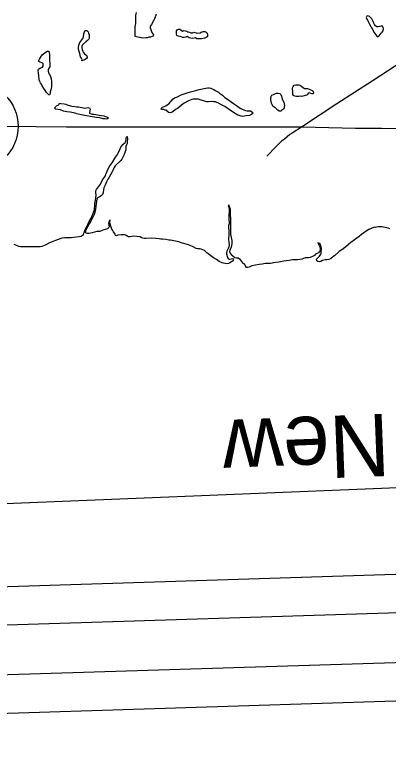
# Model space of a CAD drawing. Extents: x 2308163 to 2335412, y -96774 to 127732.
# Drawn here: x 2326312.3 to 2326385.1, y 122868.7 to 123011.9 of the extents above; entities that cross this region are included whole.
import ezdxf

# ---------------------------------------------------------------- set-up
doc = ezdxf.new("R2010")
doc.units = 0
for name, color, linetype in [('Default', 7, 'Continuous'), ('Old_Level_1', 7, 'Continuous'), ('Old_Level_19', 7, 'Continuous'), ('Old_Level_32', 7, 'Continuous'), ('Old_Level_35', 7, 'Continuous'), ('Old_Level_52', 7, 'Continuous'), ('Old_Level_60', 7, 'Continuous'), ('Sheet Title CELL', 7, 'Continuous')]:
    doc.layers.add(name, color=color, linetype=linetype)

msp = doc.modelspace()

# ---------------------------------------------------------------- linework, layer by layer
at = {"layer": 'Default'}
msp.add_circle((2326304.33, 122990.13), 8.61, dxfattribs=at)
at = {"layer": 'Old_Level_1'}
msp.add_line((2325967.46, 122889.61), (2326461.32, 122905.17), dxfattribs=at)
msp.add_lwpolyline([(2325967.7, 122882.11), (2326461.55, 122897.68)], dxfattribs=at)
at = {"layer": 'Old_Level_32'}
msp.add_lwpolyline([(2326442.79, 123017.9), (2326430.97, 123010.41), (2326415.09, 123000.43), (2326407.26, 122995.59), (2326402.22, 122992.47), (2326400.63, 122991.57), (2326399.04, 122990.81), (2326397.34, 122990.12), (2326396.16, 122989.84), (2326394.56, 122989.68), (2326391.15, 122989.58), (2326383.76, 122989.68), (2326378.72, 122989.68), (2326368.32, 122989.93), (2326344.47, 122989.94), (2326334.28, 122989.96), (2326322.41, 122989.94), (2326304.33, 122990.13)], dxfattribs=at)
at = {"layer": 'Old_Level_35'}
msp.add_lwpolyline([(2326399.25, 123010.22), (2326389.63, 123003.94), (2326381.94, 122998.96), (2326375.09, 122994.54), (2326368.36, 122990.11), (2326366.38, 122988.81), (2326365.92, 122988.54), (2326364.85, 122987.63), (2326364.3, 122987.24), (2326363.22, 122986.21), (2326361.41, 122984.3)], dxfattribs=at)
at = {"layer": 'Old_Level_52'}
msp.add_lwpolyline([(2325951.57, 122898.68), (2325973.75, 122906.28), (2326018.61, 122908.02), (2326080.35, 122909.16), (2326142.14, 122910.5), (2326204.06, 122911.8), (2326234.83, 122913.14), (2326276.91, 122915.22), (2326431.59, 122921.53), (2326484.05, 122921.69)], dxfattribs=at)
at = {"layer": 'Old_Level_60'}
for points in [[(2326339.06, 123007.61), (2326338.76, 123007.53), (2326338.45, 123007.51), (2326338.16, 123007.4), (2326337.85, 123007.35), (2326337.23, 123007.34), (2326336.92, 123007.36), (2326336.31, 123007.48), (2326336, 123007.55), (2326335.78, 123007.63), (2326335.75, 123007.94), (2326335.77, 123008.58), (2326335.76, 123009.21), (2326335.77, 123009.52), (2326335.83, 123009.84), (2326335.87, 123010.14), (2326335.9, 123011.38), (2326335.92, 123011.7), (2326336.02, 123012.33)], [(2326339.86, 123011.99), (2326339.53, 123011.09), (2326339.39, 123010.8), (2326338.95, 123009.98), (2326338.76, 123009.73), (2326338.7, 123009.59), (2326338.68, 123009.31), (2326338.82, 123009.02), (2326339.03, 123008.42), (2326339.19, 123008.14), (2326339.32, 123007.97), (2326339.25, 123007.69), (2326339.21, 123007.69), (2326339.06, 123007.61)], [(2326384.17, 123009.06), (2326384.12, 123009.38), (2326383.99, 123009.63), (2326383.72, 123009.67), (2326383.41, 123009.61), (2326383.11, 123009.51), (2326382.87, 123009.54), (2326382.6, 123009.7), (2326382.41, 123009.96), (2326382.28, 123010.26), (2326382.14, 123010.53), (2326382.03, 123010.85), (2326381.87, 123011.11), (2326381.65, 123011.33), (2326381.42, 123011.55), (2326381.12, 123011.65), (2326380.92, 123011.6), (2326380.82, 123011.31), (2326380.93, 123010.99), (2326381.1, 123010.74), (2326381.26, 123010.45), (2326381.39, 123010.15), (2326381.68, 123009.59), (2326381.86, 123009.32), (2326382.02, 123009.04), (2326382.3, 123008.47), (2326382.86, 123007.67), (2326383.03, 123007.54), (2326383.29, 123007.71), (2326383.3, 123007.75), (2326383.73, 123008.26), (2326383.93, 123008.5), (2326384.09, 123008.76), (2326384.17, 123009.06)], [(2326326.82, 123007.65), (2326326.8, 123007.34), (2326326.68, 123007.06), (2326326.45, 123006.84), (2326326.14, 123006.62), (2326325.5, 123006.01), (2326325.39, 123005.73), (2326325.39, 123005.41), (2326325.43, 123005.09), (2326325.54, 123004.79), (2326325.69, 123004.52), (2326325.88, 123004.27), (2326326.13, 123004.09), (2326326.35, 123003.86), (2326326.4, 123003.56), (2326326.31, 123003.34), (2326326.02, 123003.14), (2326325.77, 123003.03), (2326325.34, 123002.88), (2326325.34, 123002.96), (2326325.41, 123003.12), (2326325.3, 123003.42), (2326325.12, 123003.67), (2326325.07, 123003.98), (2326324.97, 123004.29), (2326324.8, 123004.93), (2326324.74, 123005.23), (2326324.74, 123005.54), (2326324.85, 123006.17), (2326324.99, 123006.46), (2326325.37, 123006.98), (2326325.54, 123007.26), (2326325.67, 123007.55), (2326325.77, 123008.17), (2326325.94, 123008.76), (2326326.16, 123008.82), (2326326.35, 123008.78), (2326326.58, 123008.56), (2326326.7, 123008.28), (2326326.77, 123007.97), (2326326.82, 123007.65)], [(2326349.86, 123007.98), (2326349.85, 123007.66), (2326349.62, 123007.45), (2326349.34, 123007.3), (2326349.03, 123007.22), (2326348.71, 123007.18), (2326348.4, 123007.18), (2326348.08, 123007.16), (2326347.79, 123007.21), (2326347.55, 123007.4), (2326347.25, 123007.28), (2326346.93, 123007.24), (2326346.61, 123007.28), (2326346.31, 123007.4), (2326345.87, 123007.63), (2326345.65, 123007.53), (2326345.34, 123007.47), (2326345.06, 123007.47), (2326344.76, 123007.55), (2326344.16, 123007.67), (2326343.91, 123007.83), (2326343.83, 123008.12), (2326343.84, 123008.75), (2326343.95, 123008.92), (2326344.21, 123009.09), (2326344.46, 123009.05), (2326344.96, 123008.66), (2326345.27, 123008.78), (2326345.59, 123008.76), (2326345.86, 123008.66), (2326346.05, 123008.52), (2326346.34, 123008.45), (2326346.63, 123008.35), (2326346.95, 123008.37), (2326347.23, 123008.48), (2326347.83, 123008.3), (2326348.46, 123008.35), (2326348.73, 123008.52), (2326349.03, 123008.6), (2326349.35, 123008.6), (2326349.63, 123008.47), (2326349.81, 123008.29), (2326349.86, 123007.98)], [(2326319.45, 122998.17), (2326319.44, 122997.85), (2326319.38, 122997.54), (2326319.35, 122997.21), (2326319.21, 122996.83), (2326319.19, 122996.52), (2326319.04, 122996.25), (2326318.94, 122996.27), (2326318.71, 122996.49), (2326318.5, 122996.73), (2326318.14, 122997.27), (2326317.95, 122997.5), (2326317.62, 122998.05), (2326317.49, 122998.32), (2326317.31, 122998.58), (2326317.17, 122998.87), (2326317.08, 122999.17), (2326317, 123000.13), (2326316.94, 123000.44), (2326316.85, 123001.05), (2326316.89, 123001.26), (2326317.15, 123001.44), (2326317.73, 123001.68), (2326317.85, 123001.83), (2326317.86, 123002.15), (2326317.8, 123002.35), (2326316.97, 123002.78), (2326316.96, 123002.98), (2326317.13, 123003.23), (2326317.28, 123003.52), (2326317.66, 123004.03), (2326317.9, 123004.26), (2326318.4, 123004.62), (2326318.68, 123004.77), (2326318.94, 123004.8), (2326319.02, 123004.6), (2326319.05, 123003.98), (2326319.07, 123002.98), (2326319.14, 123002.34), (2326319.15, 123002.02), (2326319.12, 123001.7), (2326318.95, 123001.43), (2326318.81, 123001.15), (2326318.78, 123000.85), (2326318.86, 123000.55), (2326319.01, 123000.27), (2326319.19, 123000.01), (2326319.4, 122999.43), (2326319.44, 122998.8), (2326319.45, 122998.17)], [(2326370.55, 122996.65), (2326370.49, 122996.47), (2326370.18, 122996.44), (2326369.9, 122996.61), (2326369.71, 122996.63), (2326369.5, 122996.56), (2326369.39, 122996.25), (2326368.28, 122995.95), (2326367.98, 122995.99), (2326367.66, 122995.97), (2326367.5, 122995.94), (2326367.18, 122995.95), (2326366.89, 122996.01), (2326366.6, 122996.15), (2326366.48, 122996.3), (2326366.51, 122996.63), (2326366.48, 122996.96), (2326366.42, 122997.29), (2326366.45, 122997.6), (2326366.56, 122997.89), (2326366.76, 122998.15), (2326367.06, 122998.24), (2326367.68, 122998.21), (2326367.97, 122998.09), (2326368.25, 122997.92), (2326368.75, 122997.53), (2326369.07, 122997.52), (2326369.38, 122997.47), (2326369.68, 122997.4), (2326370.26, 122997.13), (2326370.49, 122996.92), (2326370.55, 122996.65)], [(2326358.68, 122992.74), (2326358.61, 122992.54), (2326358.34, 122992.36), (2326358.03, 122992.22), (2326357.39, 122992.16), (2326357.07, 122992.1), (2326356.76, 122992.07), (2326356.41, 122992.13), (2326356.07, 122992.23), (2326355.77, 122992.33), (2326355.48, 122992.47), (2326354.35, 122993.18), (2326353.24, 122993.99), (2326352.62, 122994.34), (2326352.02, 122994.65), (2326351.71, 122994.78), (2326351.41, 122994.87), (2326351.05, 122994.92), (2326350.7, 122994.94), (2326350.07, 122994.88), (2326349.72, 122994.9), (2326349.07, 122995.09), (2326348.45, 122995.32), (2326348.32, 122995.36), (2326348.11, 122995.41), (2326347.78, 122995.45), (2326347.42, 122995.45), (2326347.09, 122995.4), (2326346.8, 122995.33), (2326346.47, 122995.23), (2326346.18, 122995.1), (2326345.33, 122994.63), (2326344.77, 122994.28), (2326344.29, 122993.82), (2326344.04, 122993.63), (2326343.77, 122993.46), (2326343.51, 122993.26), (2326342.96, 122992.88), (2326342.67, 122992.78), (2326342.36, 122992.81), (2326342.12, 122992.98), (2326341.93, 122993.23), (2326341.82, 122993.28), (2326341.6, 122993.27), (2326341.37, 122993.42), (2326341.06, 122993.42), (2326340.86, 122993.47), (2326340.88, 122993.64), (2326341.11, 122993.86), (2326341.41, 122994), (2326341.73, 122994.13), (2326342.03, 122994.3), (2326342.3, 122994.5), (2326343.15, 122995.5), (2326343.44, 122995.65), (2326344.03, 122995.89), (2326344.6, 122996.18), (2326344.92, 122996.33), (2326345.93, 122996.65), (2326346.56, 122996.87), (2326347.58, 122997.09), (2326348.27, 122997.3), (2326348.58, 122997.38), (2326349.88, 122997.6), (2326350.19, 122997.61), (2326350.49, 122997.55), (2326350.79, 122997.45), (2326351.09, 122997.29), (2326351.36, 122997.08), (2326351.98, 122996.8), (2326352.23, 122996.62), (2326352.82, 122996.23), (2326353.27, 122995.75), (2326353.54, 122995.53), (2326354.92, 122994.56), (2326355.5, 122994.21), (2326356.04, 122993.81), (2326356.34, 122993.63), (2326356.65, 122993.48), (2326357.29, 122993.22), (2326357.6, 122993.16), (2326357.93, 122993.15), (2326358.26, 122993.12), (2326358.53, 122992.95), (2326358.68, 122992.74)], [(2326364.88, 122994.19), (2326364.78, 122993.89), (2326364.76, 122993.54), (2326364.38, 122993.28), (2326364.14, 122993.11), (2326363.84, 122993.11), (2326363.56, 122993.26), (2326363.13, 122993.73), (2326362.86, 122993.87), (2326362.6, 122994.06), (2326362.45, 122994.35), (2326362.35, 122994.67), (2326362.22, 122995.29), (2326362.23, 122995.61), (2326362.28, 122995.93), (2326362.41, 122996.21), (2326362.72, 122996.32), (2326363.3, 122996.58), (2326363.63, 122996.59), (2326363.95, 122996.55), (2326364.16, 122996.3), (2326364.27, 122996.01), (2326364.45, 122995.39), (2326364.72, 122994.81), (2326364.82, 122994.5), (2326364.88, 122994.19)], [(2326330.48, 122991.86), (2326330.45, 122991.6), (2326330.15, 122991.55), (2326329.84, 122991.56), (2326329.52, 122991.61), (2326328.88, 122991.75), (2326328.24, 122991.87), (2326326.97, 122992.03), (2326326.64, 122992.09), (2326325.64, 122992.31), (2326325.01, 122992.44), (2326324.38, 122992.54), (2326324.07, 122992.67), (2326323.74, 122992.77), (2326323.08, 122992.89), (2326322.43, 122992.97), (2326321.81, 122993.09), (2326321.2, 122993.31), (2326320.26, 122993.48), (2326320.09, 122993.62), (2326320.21, 122993.9), (2326320.46, 122994.09), (2326320.73, 122994.25), (2326320.92, 122994.47), (2326320.99, 122994.64), (2326321.3, 122994.58), (2326321.93, 122994.54), (2326322.24, 122994.46), (2326322.52, 122994.34), (2326323.13, 122994.13), (2326323.45, 122994.05), (2326324.08, 122994.01), (2326324.4, 122993.95), (2326324.71, 122993.93), (2326325.03, 122993.89), (2326325.69, 122993.73), (2326325.96, 122993.68), (2326326.61, 122993.77), (2326326.89, 122993.75), (2326326.99, 122993.45), (2326326.96, 122993.14), (2326326.85, 122992.85), (2326326.88, 122992.7), (2326327.19, 122992.59), (2326327.48, 122992.51), (2326327.8, 122992.48), (2326328.11, 122992.4), (2326328.73, 122992.32), (2326329.68, 122992.15), (2326329.98, 122992.07), (2326330.27, 122991.95), (2326330.45, 122991.84), (2326330.45, 122991.72), (2326330.48, 122991.86)], [(2326325.69, 122968.97), (2326325.78, 122969.27), (2326325.89, 122969.56), (2326325.96, 122969.87), (2326326.25, 122970.45), (2326326.42, 122970.73), (2326326.53, 122971.01), (2326326.65, 122971.29), (2326326.8, 122971.57), (2326327.14, 122972.1), (2326327.52, 122972.97), (2326327.81, 122973.86), (2326327.87, 122974.16), (2326327.91, 122974.46), (2326327.93, 122975.09), (2326328.01, 122975.72), (2326328.17, 122976.63), (2326328.1, 122977.22), (2326328.08, 122977.52), (2326328.22, 122977.81), (2326328.64, 122978.3), (2326328.98, 122978.83), (2326329.42, 122979.69), (2326329.8, 122980.19), (2326329.96, 122980.49), (2326330.05, 122980.79), (2326330.2, 122981.08), (2326330.3, 122981.37), (2326330.71, 122982.23), (2326330.86, 122982.51), (2326331.25, 122983), (2326331.92, 122984.08), (2326332.3, 122984.6), (2326332.46, 122984.88), (2326332.85, 122985.76), (2326333, 122986.05), (2326333.17, 122986.32), (2326333.39, 122986.55), (2326333.84, 122986.97), (2326333.95, 122987.26), (2326334.02, 122987.56), (2326334.04, 122987.86), (2326334.17, 122988.14), (2326334.2, 122988.11), (2326334.23, 122988.07), (2326334.25, 122987.74), (2326334.22, 122987.11), (2326334.19, 122986.79), (2326334.05, 122986.49), (2326333.97, 122986.17), (2326333.96, 122985.84), (2326333.93, 122985.52), (2326333.83, 122985.19), (2326333.62, 122984.62), (2326333.18, 122983.75), (2326333, 122983.49), (2326332.78, 122983.26), (2326332.04, 122982.63), (2326331.85, 122982.39), (2326331.67, 122982.12), (2326331.52, 122981.85), (2326331.39, 122981.53), (2326331.25, 122981.24), (2326330.94, 122980.67), (2326330.6, 122980.11), (2326330.44, 122979.83), (2326330.17, 122979.27), (2326329.94, 122978.68), (2326329.66, 122978.1), (2326329.57, 122977.79), (2326329.5, 122977.16), (2326329.41, 122976.85), (2326329.19, 122976.64), (2326328.93, 122976.45), (2326328.41, 122976.19), (2326328.3, 122975.89), (2326328.23, 122975.57), (2326328.03, 122974), (2326327.91, 122973.39), (2326327.81, 122973.09), (2326327.28, 122971.92), (2326327.14, 122971.64), (2326326.79, 122971.12), (2326326.7, 122970.83), (2326326.51, 122970.58), (2326326.36, 122970.3), (2326326.11, 122969.74), (2326326.08, 122969.43)], [(2326354.96, 122964.09), (2326354.98, 122964.22), (2326354.79, 122964.28), (2326354.48, 122964.2), (2326354.17, 122964.18), (2326353.94, 122964.25), (2326353.82, 122964.54), (2326353.66, 122965.17), (2326353.65, 122965.49), (2326353.7, 122965.82), (2326353.98, 122966.38), (2326354.08, 122966.69), (2326354.16, 122967), (2326354.06, 122967.63), (2326354.02, 122967.96), (2326354.04, 122968.28), (2326354.11, 122968.92), (2326354.1, 122969.23), (2326354.12, 122969.56), (2326354.1, 122969.88), (2326354.05, 122970.19), (2326354.05, 122970.84), (2326354.13, 122971.16), (2326354.14, 122971.47), (2326354.12, 122971.8), (2326354.11, 122972.44), (2326354.14, 122973.99), (2326354.07, 122974.29), (2326353.97, 122974.58), (2326354, 122974.8), (2326354.01, 122974.75), (2326354.07, 122974.5), (2326354.2, 122974.22), (2326354.26, 122973.92), (2326354.3, 122972.97), (2326354.33, 122972.04), (2326354.34, 122971.07), (2326354.37, 122970.44), (2326354.38, 122969.1), (2326354.41, 122968.79), (2326354.59, 122967.84), (2326354.59, 122967.19), (2326354.57, 122966.86), (2326354.5, 122966.56), (2326354.25, 122965.98), (2326354.18, 122965.67), (2326354.26, 122965.37), (2326354.46, 122965.13), (2326354.72, 122964.97), (2326355.21, 122964.55), (2326355.53, 122964.47), (2326355.84, 122964.46), (2326356.09, 122964.26), (2326356.68, 122963.51), (2326356.84, 122963.41), (2326356.98, 122963.37), (2326357.14, 122963.09), (2326357.27, 122962.79), (2326357.42, 122962.58)], [(2326354.96, 122964.09), (2326354.74, 122963.86), (2326354.23, 122963.53), (2326353.96, 122963.38), (2326353.63, 122963.33), (2326353.01, 122963.45), (2326352.72, 122963.53), (2326352.13, 122963.76), (2326351.63, 122964.17), (2326351.02, 122964.48), (2326349.72, 122965.46), (2326349.25, 122965.89), (2326348.95, 122966.05), (2326348.62, 122966.15), (2326348.29, 122966.22), (2326347.97, 122966.23), (2326347.64, 122966.28), (2326347.1, 122966.6), (2326346.48, 122966.89), (2326346.18, 122967.01), (2326345.27, 122967.29), (2326344.95, 122967.36), (2326344.3, 122967.58), (2326343.97, 122967.67), (2326342.67, 122967.93), (2326342.36, 122967.95), (2326341.73, 122968.03), (2326341.09, 122968.1), (2326340.78, 122968.15), (2326340.47, 122968.16), (2326339.82, 122968.26), (2326338.86, 122968.29), (2326337.91, 122968.25), (2326337.6, 122968.25), (2326337.29, 122968.31), (2326336.99, 122968.41), (2326336.71, 122968.55), (2326336.1, 122968.67), (2326335.45, 122968.7), (2326335.13, 122968.66), (2326334.81, 122968.58), (2326334.49, 122968.59), (2326334.21, 122968.71), (2326333.94, 122968.87), (2326333.63, 122968.96), (2326333.01, 122968.97), (2326332.4, 122968.93), (2326332.13, 122968.77), (2326331.94, 122968.83), (2326331.87, 122969.07), (2326331.52, 122969.55), (2326331.39, 122969.83), (2326331.23, 122970.09), (2326331, 122970.67), (2326330.82, 122971.28), (2326330.89, 122971.9), (2326330.74, 122971.78), (2326330.73, 122971.77), (2326330.62, 122971.48), (2326330.58, 122971.17), (2326330.67, 122970.54), (2326330.6, 122970.37), (2326330.37, 122970.15), (2326329.49, 122969.87), (2326328.89, 122969.64), (2326328.27, 122969.6), (2326327.36, 122969.33), (2326327.06, 122969.26), (2326326.74, 122969.22), (2326326.42, 122969.22), (2326326.12, 122969.3), (2326326.08, 122969.43)], [(2326385.39, 122970.12), (2326385.1, 122970.25), (2326384.81, 122970.35), (2326384.2, 122970.47), (2326383.86, 122970.5), (2326383.23, 122970.52), (2326382.89, 122970.49), (2326382.59, 122970.42), (2326382.4, 122970.46), (2326382.21, 122970.39), (2326381.31, 122969.98), (2326381.02, 122969.83), (2326379.9, 122969.04), (2326379.42, 122968.61), (2326377.8, 122967.5), (2326377.34, 122967.06), (2326376.81, 122966.65), (2326376.08, 122966.06), (2326375.81, 122965.89), (2326375.55, 122965.7), (2326374.59, 122964.87), (2326374.33, 122964.67), (2326374.09, 122964.47), (2326373.83, 122964.31), (2326373.53, 122964.16), (2326373.21, 122964.12), (2326372.89, 122964.1), (2326372.55, 122964.06), (2326372.26, 122963.97), (2326371.99, 122963.8), (2326371.7, 122963.69), (2326371.4, 122963.74), (2326371.2, 122963.93), (2326371.1, 122964.24), (2326371.28, 122964.42), (2326371.46, 122964.55), (2326371.68, 122964.78), (2326371.86, 122965.01), (2326372, 122965.29), (2326372, 122965.62), (2326372.06, 122966.24), (2326372.02, 122966.56), (2326371.93, 122966.86), (2326371.8, 122967.13), (2326371.59, 122967.37), (2326371.39, 122967.43), (2326371.66, 122966.91), (2326371.76, 122966.61), (2326371.84, 122966.3), (2326371.86, 122965.98), (2326371.71, 122965.7), (2326371.49, 122965.48), (2326370.94, 122965.21), (2326370.72, 122964.97), (2326370.45, 122964.82), (2326369.86, 122964.56), (2326369.54, 122964.47), (2326368.88, 122964.46), (2326368.59, 122964.36), (2326368.31, 122964.24), (2326367.38, 122964.11), (2326366.77, 122964.11), (2326366.44, 122964.07), (2326365.8, 122963.97), (2326364.76, 122963.86), (2326363.75, 122963.66), (2326363.12, 122963.57), (2326362.13, 122963.39), (2326361.5, 122963.39), (2326361.19, 122963.37)], [(2326325.69, 122968.97), (2326325.46, 122968.75), (2326325.17, 122968.63), (2326324.82, 122968.55), (2326324.25, 122968.52), (2326323.32, 122968.37), (2326322.69, 122968.37), (2326322.06, 122968.4), (2326321.44, 122968.3), (2326320.24, 122967.86), (2326319.94, 122967.73), (2326319.04, 122967.39), (2326318.48, 122967.07), (2326318.19, 122966.93), (2326317.58, 122966.68), (2326317.25, 122966.65), (2326316.62, 122966.64), (2326315.98, 122966.6), (2326315.01, 122966.6), (2326314.37, 122966.63), (2326313.74, 122966.61), (2326313.41, 122966.63), (2326313.11, 122966.7), (2326312.52, 122966.97), (2326312.2, 122967.06)], [(2326361.19, 122963.37), (2326360.54, 122963.28), (2326359.93, 122963.17), (2326359.22, 122963.07), (2326358.87, 122963.01), (2326358.54, 122962.93), (2326358.26, 122962.79), (2326357.96, 122962.68), (2326357.66, 122962.59), (2326357.42, 122962.58)]]:
    msp.add_lwpolyline(points, dxfattribs=at)
at = {"layer": 'Sheet Title CELL'}
for p, q in [((2327432.54, 122910.99), (2325903.29, 122862.8)), ((2327154.94, 122909.74), (2325903.06, 122870.3))]:
    msp.add_line(p, q, dxfattribs=at)

# ---------------------------------------------------------------- texts
at = {"layer": 'Old_Level_19'}
msp.add_text('New', height=12.145, rotation=182.2301, dxfattribs=at).set_placement((2326385.13, 122934.11))

doc.saveas('drawing.dxf')
